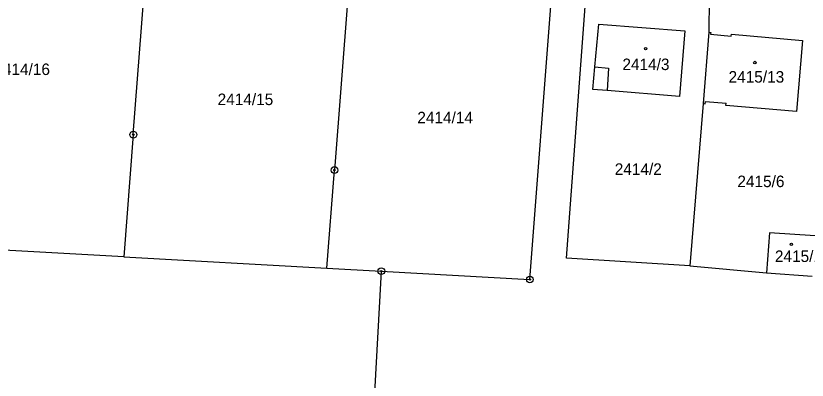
# Model space of a CAD drawing. Extents: x -755819 to -753140, y -1169796 to -1166000.
# Drawn here: x -755593.2 to -755476.4, y -1168194.5 to -1168140.7 of the extents above; entities that cross this region are included whole.
import ezdxf

# ---------------------------------------------------------------- set-up
doc = ezdxf.new("R2010")
doc.units = 0
for name, color, linetype in [('Vrstva 1', 7, 'Continuous'), ('Vrstva 18', 7, 'Continuous'), ('Vrstva 19', 7, 'Continuous'), ('Vrstva 24', 7, 'Continuous'), ('Vrstva 25', 7, 'Continuous'), ('Vrstva 4', 7, 'Continuous')]:
    doc.layers.add(name, color=color, linetype=linetype)

msp = doc.modelspace()

# ---------------------------------------------------------------- linework, layer by layer
at = {"layer": 'Vrstva 1'}
for p, q in [((-755575.88, -1168158.26), (-755573.74, -1168130.54)), ((-755543.83, -1168132.85), (-755546.19, -1168163.49)), ((-755517.35, -1168179.66), (-755513.92, -1168135.16)), ((-755511.93, -1168176.51), (-755509.02, -1168136.76)), ((-755490.86, -1168138.12), (-755490.95, -1168143.13)), ((-755507.76, -1168148.26), (-755507.19, -1168141.93)), ((-755507.19, -1168141.93), (-755494.47, -1168142.94)), ((-755494.47, -1168142.94), (-755495.24, -1168152.6)), ((-755490.95, -1168143.13), (-755491.76, -1168153.68)), ((-755490.95, -1168143.13), (-755490.65, -1168143.16)), ((-755490.65, -1168143.16), (-755490.67, -1168143.43)), ((-755490.67, -1168143.43), (-755487.62, -1168143.7)), ((-755487.62, -1168143.7), (-755487.6, -1168143.42)), ((-755487.6, -1168143.42), (-755477.09, -1168144.33)), ((-755477.09, -1168144.33), (-755478, -1168154.84)), ((-755508.05, -1168151.57), (-755507.76, -1168148.26)), ((-755505.94, -1168151.74), (-755508.05, -1168151.57)), ((-755495.24, -1168152.6), (-755505.94, -1168151.74)), ((-755491.46, -1168153.7), (-755491.43, -1168153.38)), ((-755491.43, -1168153.38), (-755488.39, -1168153.63)), ((-755491.76, -1168153.68), (-755493.73, -1168177.62)), ((-755491.76, -1168153.68), (-755491.46, -1168153.7)), ((-755488.42, -1168153.96), (-755488.39, -1168153.63)), ((-755478, -1168154.84), (-755488.42, -1168153.96)), ((-755575.88, -1168158.26), (-755577.27, -1168176.31)), ((-755547.31, -1168177.98), (-755546.19, -1168163.49)), ((-755481.97, -1168172.74), (-755482.4, -1168178.68)), ((-755475.25, -1168173.23), (-755481.97, -1168172.74)), ((-755577.27, -1168176.31), (-755607.79, -1168174.61)), ((-755577.27, -1168176.31), (-755547.31, -1168177.98)), ((-755493.73, -1168177.62), (-755511.93, -1168176.51)), ((-755547.31, -1168177.98), (-755539.28, -1168178.43)), ((-755493.73, -1168177.62), (-755482.4, -1168178.68)), ((-755539.28, -1168178.43), (-755543.36, -1168251.52)), ((-755539.28, -1168178.43), (-755517.35, -1168179.66)), ((-755482.4, -1168178.68), (-755475.68, -1168179.17))]:
    msp.add_line(p, q, dxfattribs=at)
at = {"layer": 'Vrstva 24'}
for centre, radius in [((-755575.88, -1168158.26), 0.5), ((-755575.88, -1168158.26), 0.1), ((-755546.19, -1168163.49), 0.5), ((-755546.19, -1168163.49), 0.1), ((-755539.28, -1168178.43), 0.5), ((-755539.28, -1168178.43), 0.1), ((-755517.35, -1168179.66), 0.5), ((-755517.35, -1168179.66), 0.1)]:
    msp.add_circle(centre, radius, dxfattribs=at)
at = {"layer": 'Vrstva 25'}
for centre in [(-755500.27, -1168145.54), (-755484.14, -1168147.6), (-755478.74, -1168174.46)]:
    msp.add_circle(centre, 0.175, dxfattribs=at)
at = {"layer": 'Vrstva 4'}
for p, q in [((-755507.76, -1168148.26), (-755505.72, -1168148.44)), ((-755505.72, -1168148.44), (-755505.94, -1168151.74))]:
    msp.add_line(p, q, dxfattribs=at)

# ---------------------------------------------------------------- texts
at = {"layer": 'Vrstva 18'}
for s, p in [('2414/16', (-755596.4, -1168149.45)), ('2414/15', (-755563.44, -1168153.89)), ('2414/14', (-755533.96, -1168156.58)), ('2414/2', (-755504.82, -1168164.2)), ('2415/6', (-755486.72, -1168166.01))]:
    msp.add_text(s, height=1.7, dxfattribs=at).set_placement(p)
at = {"layer": 'Vrstva 19'}
for s, p in [('2414/3', (-755503.69, -1168148.72)), ('2415/13', (-755488.02, -1168150.57)), ('2415/18', (-755481.18, -1168177.07))]:
    msp.add_text(s, height=1.7, dxfattribs=at).set_placement(p)

doc.saveas('drawing.dxf')
